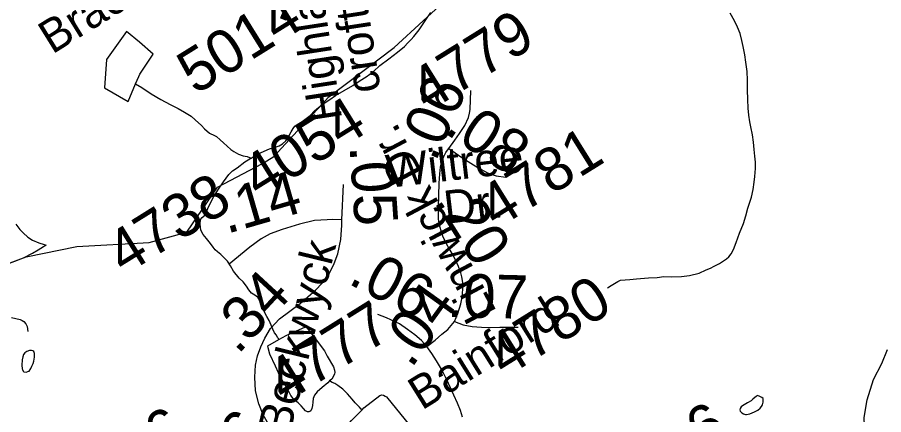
# Model space of a CAD drawing. Extents: x 2001466 to 31450019, y -30647475 to 847247.
# Drawn here: x 2065465 to 2070439, y 685470 to 687753 of the extents above; entities that cross this region are included whole.
import ezdxf

# ---------------------------------------------------------------- set-up
doc = ezdxf.new("R2010")
doc.units = 0
for name, color, linetype in [('Exist Hydrographic Misc Water Feature', 7, 'Continuous'), ('Exist Road Non-System Type 51', 7, 'Continuous'), ('Exist Road Secondary Mileage Hundredths English Label', 7, 'Continuous'), ('Exist Road Secondary Type 51 Attributed', 7, 'Continuous'), ('Exist Road Secondary Type 51 Label', 7, 'Continuous'), ('Exist Road Secondary Type 51 Number Label', 7, 'Continuous')]:
    doc.layers.add(name, color=color, linetype=linetype)

msp = doc.modelspace()

# ---------------------------------------------------------------- linework, layer by layer
at = {"layer": 'Exist Hydrographic Misc Water Feature'}
for points in [[(2066871.9, 686913.2), (2066937.7, 686954.5), (2067253.9, 687295.8), (2067628.7, 687580.2), (2067960.7, 687888.4), (2068693.8, 688257.3), (2069234.9, 688574.4), (2069541.9, 689332.6), (2069724.8, 689591.3), (2069748.8, 689784.4), (2070189.8, 690241.3), (2070505.8, 690418.6), (2070780.8, 690668.9), (2070880.9, 690686.6)], [(2066808.1, 686944.7), (2066830.5, 686958.8), (2066864.1, 686976.8), (2066912.1, 686997.1), (2066950.2, 687009.2), (2066968.1, 687015), (2066988, 687027), (2067006, 687043.3), (2067015.8, 687059.3), (2067026.3, 687075.1), (2067038, 687095.2), (2067047.8, 687115.2), (2067057.9, 687127.1), (2067071.8, 687137.2), (2067081.9, 687143.4), (2067099.5, 687155.3), (2067123.9, 687171.5), (2067146, 687189.6), (2067171.5, 687215.3), (2067185.4, 687227.4), (2067221.7, 687255.6), (2067259.4, 687281.5), (2067291.6, 687303.8), (2067341.3, 687333.6), (2067391.5, 687361.7), (2067433.1, 687389.8), (2067467.4, 687411.8), (2067509, 687442), (2067546.9, 687476), (2067598.8, 687514.4), (2067647.2, 687554.1), (2067687, 687586.2), (2067706.9, 687606.3), (2067726.8, 687626.4), (2067740.9, 687642.5), (2067772.7, 687682.4), (2067810.4, 687738.6), (2067838.3, 687780.7)], [(2068853.1, 686198.7), (2068875, 686212.8), (2068893.3, 686224.7), (2068913.2, 686235), (2068929, 686243.2), (2068955.2, 686244.9), (2068981.1, 686247), (2069020.8, 686251.1), (2069089.1, 686257.4), (2069139.2, 686259.2), (2069177.3, 686263.5), (2069223.2, 686261.4), (2069278.8, 686263.6), (2069324.9, 686269.6), (2069380.7, 686283.8), (2069420.9, 686302.1), (2069444.9, 686311.8), (2069467, 686323.9), (2069497, 686338), (2069514.8, 686350.3), (2069537, 686366), (2069550.9, 686378.1), (2069562.8, 686394.1), (2069576.9, 686420), (2069592.5, 686460.2), (2069612.2, 686512.4), (2069634.4, 686568.3), (2069648.5, 686612.3), (2069660.2, 686656.4), (2069680.1, 686720.3), (2069689.9, 686764.2), (2069695.7, 686806.4), (2069699.8, 686838.2), (2069704.1, 686884.2), (2069703.7, 686920.3), (2069699.4, 686956.3), (2069695.7, 686994.2), (2069691.6, 687036.2), (2069685.4, 687078.1), (2069677.2, 687124.3), (2069671.3, 687152.4), (2069664.9, 687190.3), (2069661.2, 687232.2), (2069659, 687282), (2069656.9, 687336.3), (2069656.9, 687392.3), (2069655.1, 687442), (2069648.7, 687496.1), (2069642.6, 687538), (2069632.7, 687586.1), (2069624.3, 687620.3), (2069614.5, 687659.9), (2069600.5, 687696.1), (2069582.1, 687733.8), (2069558.5, 687777.9)], [(2066144, 687371.5), (2066161.6, 687413.4), (2066167.7, 687427.5), (2066245.5, 687541.5), (2066165.3, 687611.6), (2066091.1, 687671.2), (2065977.7, 687511.1), (2065966, 687349), (2066101.9, 687269.6), (2066144, 687371.5)], [(2066144, 687371.5), (2066179.8, 687349.4), (2066233.8, 687313.7), (2066287.9, 687281.9), (2066342, 687251.8), (2066387.8, 687229.9), (2066424.1, 687208.2), (2066462, 687186.2), (2066486, 687164.3), (2066521.9, 687132.1), (2066540.1, 687112.3), (2066568, 687088.2), (2066596.1, 687074.6), (2066608.2, 687068.3), (2066630.1, 687050.4), (2066648.2, 687032.6), (2066670.3, 687012.7), (2066690.2, 686994.6), (2066708.3, 686982.6), (2066734.5, 686966.8), (2066762.4, 686958.5), (2066784.3, 686952.8), (2066808.1, 686944.7)], [(2064707, 685778.8), (2064865.9, 686058.3), (2065222.9, 686267.6), (2065514.9, 686376.5), (2065805.8, 686436.2), (2066222.7, 686460.5), (2066438.8, 686518.5), (2066613.7, 686777.4), (2066871.9, 686913.2)], [(2066516.9, 686592.2), (2066527, 686602.4), (2066536.8, 686612.3), (2066551, 686638.5), (2066566.8, 686672.2), (2066592.8, 686724.7), (2066620.7, 686766.6), (2066648.6, 686808.7), (2066678.5, 686850.4), (2066700.5, 686870.6), (2066726.5, 686888.5), (2066770.4, 686922.8), (2066800.1, 686940.6), (2066808.1, 686944.7)], [(2065455.6, 686564.5), (2065479.6, 686534.5), (2065497.4, 686514.3), (2065525.7, 686490.5), (2065551.2, 686472.5), (2065587.4, 686458.4), (2065619.4, 686448.8), (2065629.5, 686444.8)], [(2066851.6, 686135), (2066847.5, 686140.9), (2066844, 686145.1), (2066827.6, 686156.9), (2066809.8, 686169), (2066793.6, 686186.8), (2066781.5, 686208.9), (2066761.8, 686233), (2066739.4, 686255), (2066705.8, 686294.7), (2066689.4, 686324.7), (2066671.1, 686352.6), (2066653.3, 686370.7), (2066633.4, 686390.8), (2066613.3, 686406.4), (2066601, 686416.8), (2066589.3, 686432.4), (2066573.3, 686454.6), (2066551.2, 686482.3), (2066531.1, 686506.5), (2066524.9, 686518.4), (2066519.2, 686532.2), (2066516.9, 686546.4), (2066515.1, 686566.5), (2066516.9, 686592.2)], [(2064892.1, 686037.4), (2064904.2, 686049.3), (2064928, 686069.7), (2064958.1, 686099.6), (2064994.4, 686133.4), (2065032, 686157.7), (2065066, 686175.7), (2065114, 686197.7), (2065160.1, 686219.9), (2065212.2, 686244), (2065270, 686272.2), (2065333.8, 686300.2), (2065377.9, 686320.3), (2065419.5, 686340.3), (2065465.4, 686358.5), (2065503.6, 686372.6), (2065551.6, 686398.6), (2065583.5, 686416.5), (2065615.3, 686436.8), (2065629.5, 686444.8)], [(2066966.2, 685901.5), (2066964.2, 685907.4), (2066958.4, 685913.2), (2066952.3, 685927.1), (2066942.2, 685941.2), (2066932, 685961.4), (2066921.9, 685985.2), (2066910, 686011.4), (2066897.9, 686035.1), (2066879.9, 686067.1), (2066865.5, 686101.2), (2066851.6, 686135)], [(2066966.2, 685901.5), (2067008, 685925.6), (2067120, 685975.5), (2067123.9, 685975.7), (2067142.2, 685949.8), (2067170, 685916), (2067228.5, 685837.8), (2067244.3, 685805.8), (2067280.4, 685745.9), (2067286.3, 685726), (2067288.6, 685711.9), (2067286.5, 685704.1), (2067278.7, 685687.8), (2067270.5, 685674), (2067256.4, 685664)], [(2067256.4, 685664), (2067248.4, 685653.9), (2067214.3, 685625.8), (2067186.6, 685602), (2067170.9, 685581.6), (2067162.9, 685563.8), (2067160.8, 685541.8), (2067159.2, 685523.8), (2067154.9, 685505.8), (2067152.8, 685496), (2067150.8, 685491.8), (2067145, 685487.8), (2067138.7, 685485.9), (2067131.1, 685485.9), (2067119, 685491.8), (2067108.9, 685505.9), (2067095, 685521.8), (2067076.7, 685537.5), (2067054.8, 685555.4), (2067034.5, 685579.6), (2067022.8, 685603.3), (2067000.5, 685643.6), (2066978.7, 685681.4), (2066964.8, 685711.4), (2066946.3, 685749.5), (2066914.3, 685817.2), (2066904.5, 685855.2), (2066902.4, 685865.3), (2066966.2, 685901.5)], [(2065492.7, 685784.5), (2065491.1, 685754.8), (2065492.7, 685734.6), (2065494.8, 685730.7), (2065499.1, 685720.7), (2065502.6, 685716.5), (2065515.1, 685714.6), (2065524.7, 685718.8), (2065532.7, 685720.9), (2065542.5, 685734.8), (2065548.7, 685748.9), (2065556.5, 685764.7), (2065558.7, 685778.5), (2065562.4, 685800.7), (2065562.6, 685822.6), (2065558.9, 685832.5), (2065554.4, 685836.8), (2065546.6, 685838.8), (2065534.7, 685838.6), (2065519, 685832.5), (2065508.7, 685824.7), (2065500.5, 685816.6), (2065496.4, 685802.6), (2065492.7, 685784.5)], [(2067444.8, 685498.3), (2067439.1, 685502.4), (2067428.8, 685512.5), (2067419, 685522.1), (2067404.6, 685538.1), (2067386.6, 685560.3), (2067360.5, 685590.2), (2067334.7, 685616), (2067304.3, 685638.1), (2067288.6, 685650.2), (2067272.6, 685655.9), (2067256.4, 685664)], [(2067444.8, 685498.3), (2067454.9, 685510.2), (2067546.9, 685580.6), (2067558.6, 685584.5), (2067566.8, 685582.5), (2067576.9, 685576.5), (2067584.7, 685572.5), (2067767.1, 685348.9), (2067719.4, 685126.9), (2067715.5, 685112.9), (2067633.5, 684960.7), (2067507.6, 685156.6), (2067383.1, 685378.3), (2067368.7, 685410.1), (2067372.8, 685424.1), (2067382.9, 685436.3), (2067444.8, 685498.3)], [(2069658.1, 685538.4), (2069628.4, 685520.6), (2069620.2, 685514.6), (2069616.3, 685506.6), (2069614.3, 685498.5), (2069616.3, 685490.4), (2069624.3, 685480.3), (2069634.4, 685474.4), (2069646.5, 685470.5), (2069652.4, 685470.4), (2069670.4, 685474.5), (2069698.5, 685486.5), (2069716.4, 685496.8), (2069730.3, 685506.9), (2069738.3, 685516.6), (2069744.3, 685526.6), (2069748.2, 685542.6), (2069748.2, 685552.8), (2069748.2, 685562.5), (2069740.2, 685568.6), (2069728.5, 685574.5), (2069714.1, 685580.7), (2069710.4, 685578.4), (2069706.3, 685574.6), (2069700.2, 685568.6), (2069688.3, 685558.6), (2069678, 685550.4), (2069658.1, 685538.4)]]:
    msp.add_lwpolyline(points, dxfattribs=at)
at = {"layer": 'Exist Road Non-System Type 51'}
for points in [[(2065430.8, 686028.9), (2065480.5, 686017.9), (2065492.4, 686011.7), (2065502.3, 686005.5), (2065514, 685993.2), (2065517.9, 685985.1), (2065521.7, 685977.1), (2065525.1, 685949)], [(2070371, 684883.1), (2070378.2, 684937.7), (2070371, 684982.9), (2070349.7, 685023.3), (2070342.5, 685058.9), (2070328.3, 685453.2), (2070344.9, 685555.3), (2070381.6, 685672), (2070429.5, 685765.1), (2070461.1, 685844.4)]]:
    msp.add_lwpolyline(points, dxfattribs=at)
at = {"layer": 'Exist Road Secondary Type 51 Attributed'}
msp.add_line((2067328.8, 686589.5), (2067338.3, 686793.4), dxfattribs=at)
for points in [[(2067942.3, 686999.2), (2067976.2, 687047), (2068004.4, 687085.4), (2068033.8, 687131.7), (2068055.3, 687176.9), (2068062.1, 687201.8), (2068064.3, 687223.7), (2068068.9, 687333.9)], [(2067975.9, 686005.2), (2067995, 686052.2), (2068012.2, 686107), (2068020.2, 686154.8), (2068023.5, 686204.7), (2068022, 686229.6), (2068017.7, 686263.1), (2068011.8, 686285), (2067998.3, 686322.1), (2067980.3, 686359.9), (2067962.4, 686395.8), (2067938.5, 686435.6), (2067909.3, 686490), (2067890.7, 686551.1), (2067882.7, 686592.9), (2067882.7, 686660.6), (2067886.4, 686801.2), (2067891.2, 686854.6), (2067894.8, 686892.8), (2067902.1, 686925.5), (2067913.4, 686954.3), (2067925.3, 686975.8), (2067928.7, 686981.5), (2067942.3, 686999.2)], [(2067942.3, 686999.2), (2067978.3, 686974.4), (2068017.6, 686948.8), (2068069.7, 686915.1), (2068108.1, 686890.6), (2068165.1, 686859.2), (2068214.1, 686843.5), (2068269.1, 686835.7)], [(2067328.8, 686589.5), (2067275.2, 686591.7), (2067244.6, 686589.8), (2067170.9, 686585.3), (2067084.3, 686564.9), (2066985.8, 686534.2), (2066916, 686509.3), (2066865.4, 686480.8), (2066799.4, 686432.1), (2066681.2, 686335.1)], [(2066993.2, 685324.8), (2066933.6, 685381.1), (2066906.8, 685415.5), (2066876.3, 685470), (2066851.6, 685532), (2066831.9, 685607.5), (2066828.6, 685686.2), (2066832.7, 685755.4), (2066843.6, 685807.7), (2066863.2, 685859.9), (2066886.7, 685910.5), (2066919.1, 685964.9), (2066969.7, 686020.8), (2067087.9, 686109.3), (2067177.4, 686186.2), (2067215.5, 686226.4), (2067257.9, 686283.5), (2067283.3, 686338.6), (2067304.4, 686393.6), (2067321.4, 686476.1), (2067327.7, 686558.6), (2067328.8, 686589.5)], [(2067816.3, 685862.7), (2067786.3, 685895.8), (2067747.9, 685929.1), (2067704.6, 685960.1), (2067658.9, 685992.2), (2067584.6, 686026.8), (2067533.9, 686045.4)], [(2067816.3, 685862.7), (2067864.4, 685898.4), (2067902.7, 685933.2), (2067936.1, 685958.8), (2067975.9, 686005.2)], [(2067975.9, 686005.2), (2068025.5, 685987.2), (2068077.2, 685976.5), (2068129.9, 685972.6), (2068182.7, 685971.8), (2068235.5, 685973.6), (2068288.3, 685972.5), (2068341, 685973.6)], [(2068021.9, 685455.8), (2068009.4, 685493.7), (2067992.5, 685537), (2067971.8, 685582.2), (2067952.9, 685623.6), (2067928.5, 685674.4), (2067900.2, 685730.9), (2067872, 685779.8), (2067845.6, 685821.2), (2067816.3, 685862.7)]]:
    msp.add_lwpolyline(points, dxfattribs=at)

# ---------------------------------------------------------------- texts
at = {"layer": 'Exist Road Secondary Mileage Hundredths English Label'}
for s, rotation, p in [('.09', 68.0467, (2066997.3, 687705.5)), ('.06', 66.5516, (2067865.4, 686917)), ('.08', 326.5172, (2067908.8, 687093.5)), ('.05', 273.9036, (2067371.9, 687012.6)), ('.14', 16.1281, (2066666.4, 686508.2)), ('.20', 302.2044, (2067852.7, 686696.3)), ('.06', 332.0426, (2067356.6, 686227.2)), ('.34', 47.3189, (2066730.7, 685810.9)), ('.07', 358.5925, (2067929.6, 686031.8)), ('.04', 54.2164, (2067726.2, 685730.9)), ('.06', 49.7468, (2066616.6, 685008.4))]:
    msp.add_text(s, height=250, rotation=rotation, dxfattribs=at).set_placement(p)
at = {"layer": 'Exist Road Secondary Type 51 Label'}
for s, rotation, p in [('Brackenridge Ln.', 31.918, (2065665.1, 687538.4)), ('Highland-', 98.7348, (2067330.4, 687170.4)), ('croft Pl.', 98.7348, (2067552.2, 687333.1)), ('Linwick Dr.', 118.0218, (2068220.6, 686061)), ('Wiltree', 6.7751, (2067594.4, 686772.9)), (' Dr.', 6.7751, (2067855.2, 686558.2)), ('Beckwyck', 76.267, (2067029, 685348.8)), ('Bainford', 31.918, (2067787.9, 685492.8))]:
    msp.add_text(s, height=190, rotation=rotation, dxfattribs=at).set_placement(p)
at = {"layer": 'Exist Road Secondary Type 51 Number Label'}
for s, p in [('5014', (2066487.1, 687305.2)), ('4779', (2067821.7, 687205.3)), ('4054', (2066854.3, 686705.5)), ('4781', (2068216.6, 686533.3)), ('4738', (2066079.3, 686267.9)), ('4780', (2068264.1, 685678.4)), ('4777', (2066999.4, 685531.5)), ('4056', (2065824.5, 684926.2)), ('5006', (2068932.5, 684953.5))]:
    msp.add_text(s, height=250, rotation=31.918, dxfattribs=at).set_placement(p)

doc.saveas('drawing.dxf')
